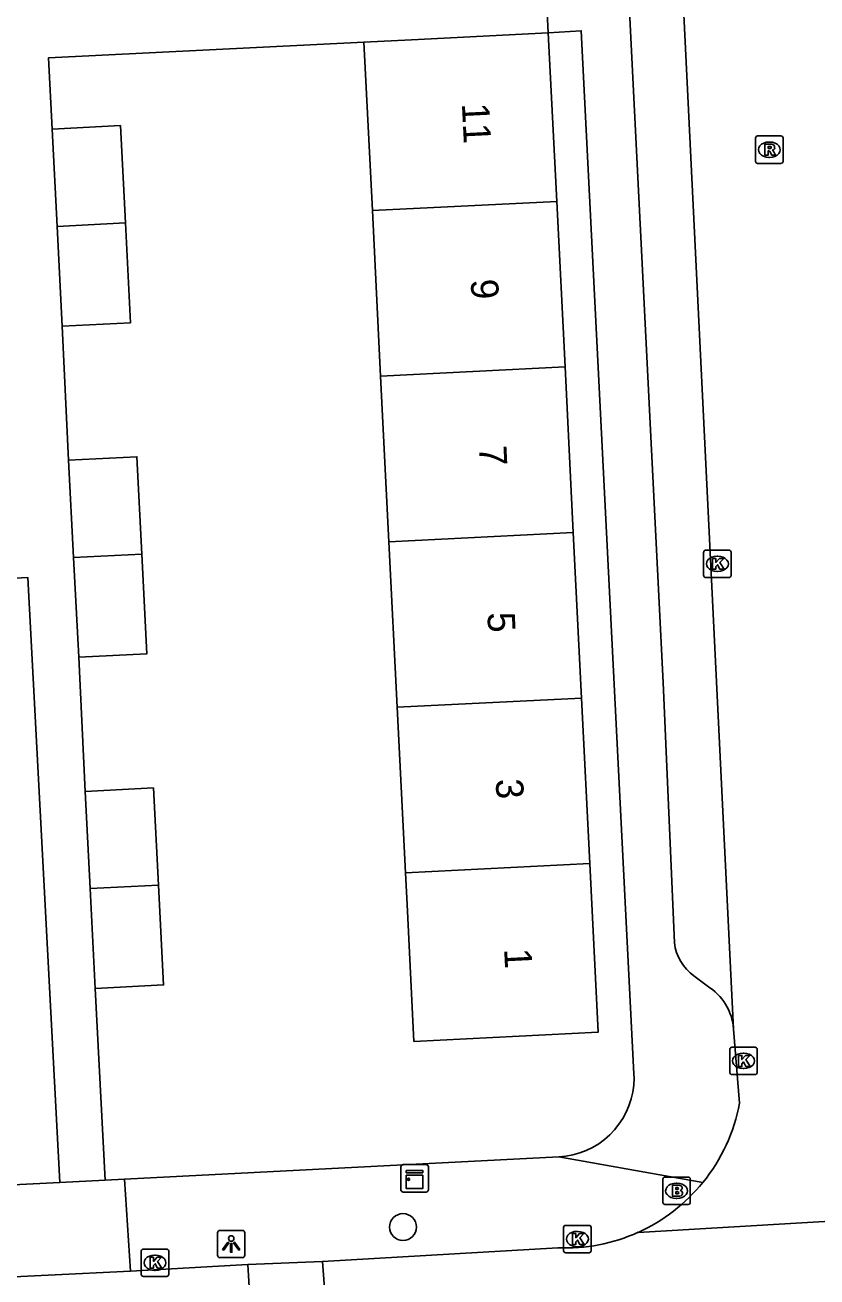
# Model space of a CAD drawing. Extents: x 161084 to 161928, y 385355 to 386522.
# Drawn here: x 161736.29 to 161765.19, y 385868.42 to 385914.11 of the extents above; entities that cross this region are included whole.
import ezdxf

# ---------------------------------------------------------------- set-up
doc = ezdxf.new("R2010")
doc.units = 0
for name, color, linetype in [('IMGEO_Boom', 7, 'Continuous'), ('IMGEO_Brandkraan', 7, 'Continuous'), ('IMGEO_Kast', 7, 'Continuous'), ('IMGEO_Kolk', 7, 'Continuous'), ('IMGEO_Lichtpunt', 7, 'Continuous'), ('IMGEO_Pand', 7, 'Continuous'), ('IMGEO_Pand_nummerreeks', 7, 'Continuous'), ('IMGEO_Rijbaan_lokaal_open', 7, 'Continuous'), ('IMGEO_Rioolput', 7, 'Continuous'), ('IMGEO_Voetpad_open', 7, 'Continuous')]:
    doc.layers.add(name, color=color, linetype=linetype)

msp = doc.modelspace()

# ---------------------------------------------------------------- linework, layer by layer
at = {"layer": 'IMGEO_Boom'}
msp.add_circle((161750.082, 385870.24), 0.489, dxfattribs=at)
at = {"layer": 'IMGEO_Brandkraan'}
for p, q in [((161759.569, 385871.138), (161759.569, 385871.99)), ((161759.644, 385872.064), (161760.496, 385872.064)), ((161760.057, 385871.844), (161760.082, 385871.844)), ((161760.57, 385871.99), (161760.57, 385871.138)), ((161760.496, 385871.064), (161759.644, 385871.064)), ((161760.08, 385871.284), (161760.055, 385871.284))]:
    msp.add_line(p, q, dxfattribs=at)
for points in [[(161759.569, 385871.138), (161759.569, 385871.99)], [(161759.644, 385872.064), (161760.496, 385872.064)], [(161760.57, 385871.99), (161760.57, 385871.138)], [(161759.917, 385871.764), (161759.917, 385871.364), (161760.13, 385871.364)], [(161760.148, 385871.764), (161759.917, 385871.764)], [(161760.096, 385871.683), (161760.042, 385871.683), (161760.042, 385871.607)], [(161760.042, 385871.607), (161760.095, 385871.607)], [(161760.104, 385871.531), (161760.042, 385871.531), (161760.042, 385871.45)], [(161760.042, 385871.45), (161760.104, 385871.45)], [(161760.496, 385871.064), (161759.644, 385871.064)]]:
    msp.add_lwpolyline(points, dxfattribs=at)
for centre, radius, start, end in [((161759.646, 385871.988), 0.0765, 91.552, 178.448), ((161759.646, 385871.988), 0.0765, 91.552, 178.448), ((161760.494, 385871.988), 0.0765, 1.552, 88.448), ((161760.494, 385871.988), 0.0765, 1.552, 88.448), ((161760.097, 385871.645), 0.0379, 267.8285, 90.9355), ((161760.105, 385871.49), 0.0404, 269.8759, 90.5077), ((161760.136, 385871.615), 0.251, 268.6676, 293.5347), ((161760.152, 385871.619), 0.145, 59.4692, 91.5367), ((161760.177, 385871.666), 0.0922, 285.5137, 58.1501), ((161760.182, 385871.474), 0.105, 301.3115, 78.989), ((161759.646, 385871.14), 0.0765, 181.552, 268.448), ((161759.646, 385871.14), 0.0765, 181.552, 268.448), ((161760.494, 385871.14), 0.0765, 271.552, 358.448), ((161760.494, 385871.14), 0.0765, 271.552, 358.448)]:
    msp.add_arc(centre, radius, start, end, dxfattribs=at)
for centre, major_axis, ratio, start_param, end_param in [((161760.056, 385871.564), (-0.387, 0.002), 0.722429, 4.712389, 7.853982), ((161760.081, 385871.564), (-0.39, 0.002), 0.717154, 1.570796, 4.712389)]:
    msp.add_ellipse(centre, major_axis=major_axis, ratio=ratio, start_param=start_param, end_param=end_param, dxfattribs=at)
at = {"layer": 'IMGEO_Kast'}
for p, q in [((161750.008, 385871.593), (161750.008, 385872.434)), ((161750.008, 385872.434), (161750.008, 385871.593)), ((161750.083, 385872.518), (161750.924, 385872.518)), ((161750.924, 385872.518), (161750.083, 385872.518)), ((161751.008, 385872.443), (161751.008, 385871.602)), ((161751.008, 385871.602), (161751.008, 385872.443)), ((161750.933, 385871.518), (161750.092, 385871.518)), ((161750.092, 385871.518), (161750.933, 385871.518))]:
    msp.add_line(p, q, dxfattribs=at)
for points in [[(161750.203, 385872.308), (161750.803, 385872.308), (161750.803, 385872.223), (161750.203, 385872.223), (161750.203, 385872.308)], [(161750.203, 385872.133), (161750.803, 385872.133), (161750.803, 385871.644), (161750.203, 385871.644), (161750.203, 385872.133)]]:
    msp.add_lwpolyline(points, dxfattribs=at)
msp.add_circle((161750.287, 385871.982), 0.0377, dxfattribs=at)
for centre, start, end in [((161750.086, 385872.44), 92.4484, 184.2845), ((161750.086, 385872.44), 92.4484, 184.2845), ((161750.93, 385872.44), 2.4484, 94.2845), ((161750.93, 385872.44), 2.4484, 94.2845), ((161750.086, 385871.596), 182.4484, 274.2845), ((161750.086, 385871.596), 182.4484, 274.2845), ((161750.93, 385871.596), 272.4484, 4.2845), ((161750.93, 385871.596), 272.4484, 4.2845)]:
    msp.add_arc(centre, 0.0779, start, end, dxfattribs=at)
at = {"layer": 'IMGEO_Kolk'}
for p, q in [((161761.057, 385894.02), (161761.057, 385894.872)), ((161761.132, 385894.946), (161761.984, 385894.946)), ((161761.545, 385894.726), (161761.57, 385894.726)), ((161762.058, 385894.872), (161762.058, 385894.02)), ((161761.984, 385893.946), (161761.132, 385893.946)), ((161761.568, 385894.166), (161761.543, 385894.166)), ((161762.009, 385875.879), (161762.009, 385876.731)), ((161762.084, 385876.805), (161762.936, 385876.805)), ((161762.497, 385876.585), (161762.522, 385876.585)), ((161763.01, 385876.731), (161763.01, 385875.879)), ((161762.52, 385876.025), (161762.495, 385876.025)), ((161762.936, 385875.805), (161762.084, 385875.805)), ((161755.946, 385869.376), (161755.946, 385870.228)), ((161756.021, 385870.302), (161756.873, 385870.302)), ((161756.434, 385870.082), (161756.459, 385870.082)), ((161756.947, 385870.228), (161756.947, 385869.376)), ((161740.529, 385868.51), (161740.529, 385869.362)), ((161740.604, 385869.436), (161741.456, 385869.436)), ((161741.017, 385869.216), (161741.042, 385869.216)), ((161741.53, 385869.362), (161741.53, 385868.51)), ((161756.873, 385869.302), (161756.021, 385869.302)), ((161756.457, 385869.522), (161756.432, 385869.522)), ((161741.04, 385868.656), (161741.015, 385868.656)), ((161741.456, 385868.436), (161740.604, 385868.436))]:
    msp.add_line(p, q, dxfattribs=at)
for points in [[(161761.057, 385894.02), (161761.057, 385894.872)], [(161761.132, 385894.946), (161761.984, 385894.946)], [(161762.058, 385894.872), (161762.058, 385894.02)], [(161761.378, 385894.646), (161761.501, 385894.646), (161761.501, 385894.495), (161761.631, 385894.646), (161761.795, 385894.646), (161761.649, 385894.495), (161761.802, 385894.246), (161761.65, 385894.246), (161761.565, 385894.41), (161761.501, 385894.343), (161761.501, 385894.246), (161761.378, 385894.246), (161761.378, 385894.646)], [(161761.984, 385893.946), (161761.132, 385893.946)], [(161762.009, 385875.879), (161762.009, 385876.731)], [(161762.084, 385876.805), (161762.936, 385876.805)], [(161762.33, 385876.505), (161762.453, 385876.505), (161762.453, 385876.354), (161762.583, 385876.505), (161762.747, 385876.505), (161762.601, 385876.354), (161762.754, 385876.105), (161762.602, 385876.105), (161762.517, 385876.269), (161762.453, 385876.202), (161762.453, 385876.105), (161762.33, 385876.105), (161762.33, 385876.505)], [(161763.01, 385876.731), (161763.01, 385875.879)], [(161762.936, 385875.805), (161762.084, 385875.805)], [(161755.946, 385869.376), (161755.946, 385870.228)], [(161756.021, 385870.302), (161756.873, 385870.302)], [(161756.267, 385870.002), (161756.39, 385870.002), (161756.39, 385869.851), (161756.52, 385870.002), (161756.684, 385870.002), (161756.538, 385869.851), (161756.691, 385869.602), (161756.539, 385869.602), (161756.454, 385869.766), (161756.39, 385869.699), (161756.39, 385869.602), (161756.267, 385869.602), (161756.267, 385870.002)], [(161756.947, 385870.228), (161756.947, 385869.376)], [(161740.529, 385868.51), (161740.529, 385869.362)], [(161740.604, 385869.436), (161741.456, 385869.436)], [(161740.85, 385869.136), (161740.973, 385869.136), (161740.973, 385868.985), (161741.103, 385869.136), (161741.267, 385869.136), (161741.121, 385868.985), (161741.274, 385868.736), (161741.122, 385868.736), (161741.037, 385868.9), (161740.973, 385868.833), (161740.973, 385868.736), (161740.85, 385868.736), (161740.85, 385869.136)], [(161741.53, 385869.362), (161741.53, 385868.51)], [(161756.873, 385869.302), (161756.021, 385869.302)], [(161741.456, 385868.436), (161740.604, 385868.436)]]:
    msp.add_lwpolyline(points, dxfattribs=at)
for centre, start, end in [((161761.134, 385894.87), 91.552, 178.448), ((161761.134, 385894.87), 91.552, 178.448), ((161761.982, 385894.87), 1.552, 88.448), ((161761.982, 385894.87), 1.552, 88.448), ((161761.134, 385894.022), 181.552, 268.448), ((161761.134, 385894.022), 181.552, 268.448), ((161761.982, 385894.022), 271.552, 358.448), ((161761.982, 385894.022), 271.552, 358.448), ((161762.086, 385876.729), 91.552, 178.448), ((161762.086, 385876.729), 91.552, 178.448), ((161762.934, 385876.729), 1.552, 88.448), ((161762.934, 385876.729), 1.552, 88.448), ((161762.086, 385875.881), 181.552, 268.448), ((161762.086, 385875.881), 181.552, 268.448), ((161762.934, 385875.881), 271.552, 358.448), ((161762.934, 385875.881), 271.552, 358.448), ((161756.023, 385870.226), 91.552, 178.448), ((161756.023, 385870.226), 91.552, 178.448), ((161756.871, 385870.226), 1.552, 88.448), ((161756.871, 385870.226), 1.552, 88.448), ((161740.606, 385869.36), 91.552, 178.448), ((161740.606, 385869.36), 91.552, 178.448), ((161741.454, 385869.36), 1.552, 88.448), ((161741.454, 385869.36), 1.552, 88.448), ((161756.023, 385869.378), 181.552, 268.448), ((161756.023, 385869.378), 181.552, 268.448), ((161756.871, 385869.378), 271.552, 358.448), ((161756.871, 385869.378), 271.552, 358.448), ((161740.606, 385868.512), 181.552, 268.448), ((161740.606, 385868.512), 181.552, 268.448), ((161741.454, 385868.512), 271.552, 358.448), ((161741.454, 385868.512), 271.552, 358.448)]:
    msp.add_arc(centre, 0.0765, start, end, dxfattribs=at)
for centre, major_axis, ratio, start_param, end_param in [((161761.544, 385894.446), (-0.387, 0.002), 0.722429, 4.712389, 7.853982), ((161761.569, 385894.446), (-0.39, 0.002), 0.717154, 1.570796, 4.712389), ((161762.496, 385876.305), (-0.387, 0.002), 0.722429, 4.712389, 7.853982), ((161762.521, 385876.305), (-0.39, 0.002), 0.717154, 1.570796, 4.712389), ((161756.433, 385869.802), (-0.387, 0.002), 0.722429, 4.712389, 7.853982), ((161756.458, 385869.802), (-0.39, 0.002), 0.717154, 1.570796, 4.712389), ((161741.016, 385868.936), (-0.387, 0.002), 0.722429, 4.712389, 7.853982), ((161741.041, 385868.936), (-0.39, 0.002), 0.717154, 1.570796, 4.712389)]:
    msp.add_ellipse(centre, major_axis=major_axis, ratio=ratio, start_param=start_param, end_param=end_param, dxfattribs=at)
at = {"layer": 'IMGEO_Lichtpunt'}
for p, q in [((161743.312, 385870.024), (161743.312, 385869.217)), ((161743.312, 385870.024), (161743.312, 385869.217)), ((161744.214, 385870.119), (161743.406, 385870.119)), ((161744.214, 385870.119), (161743.406, 385870.119)), ((161744.308, 385869.217), (161744.308, 385870.024)), ((161744.308, 385869.217), (161744.308, 385870.024)), ((161743.406, 385869.123), (161744.214, 385869.123)), ((161743.406, 385869.123), (161744.214, 385869.123))]:
    msp.add_line(p, q, dxfattribs=at)
for points in [[(161743.686, 385869.688), (161743.725, 385869.66), (161743.537, 385869.398), (161743.499, 385869.425), (161743.686, 385869.688)], [(161743.788, 385869.64), (161743.835, 385869.64), (161743.835, 385869.318), (161743.788, 385869.318), (161743.788, 385869.64)], [(161743.898, 385869.66), (161743.936, 385869.687), (161744.123, 385869.425), (161744.084, 385869.397), (161743.898, 385869.66)]]:
    msp.add_lwpolyline(points, dxfattribs=at)
msp.add_circle((161743.811, 385869.822), 0.0994, dxfattribs=at)
for centre, start, end in [((161743.406, 385870.024), 90, 180), ((161743.406, 385870.024), 90, 180), ((161744.214, 385870.024), 0, 90), ((161744.214, 385870.024), 0, 90), ((161743.406, 385869.217), 180, 270), ((161743.406, 385869.217), 180, 270), ((161744.214, 385869.217), 270, 0), ((161744.214, 385869.217), 270, 360)]:
    msp.add_arc(centre, 0.0946, start, end, dxfattribs=at)
at = {"layer": 'IMGEO_Pand'}
for points in [[(161748.656, 385913.489), (161750.394, 385913.576), (161755.387, 385913.825)], [(161748.656, 385913.489), (161748.963, 385907.337)], [(161755.694, 385907.674), (161755.387, 385913.825)], [(161737.272, 385910.311), (161739.766, 385910.439), (161739.947, 385906.886)], [(161737.454, 385906.761), (161737.272, 385910.311)], [(161755.694, 385907.674), (161748.963, 385907.337)], [(161755.996, 385901.632), (161755.694, 385907.674)], [(161748.963, 385907.337), (161749.265, 385901.295)], [(161737.454, 385906.761), (161739.947, 385906.886)], [(161737.64, 385903.12), (161737.454, 385906.761)], [(161739.947, 385906.886), (161740.133, 385903.248), (161737.64, 385903.12)], [(161749.265, 385901.295), (161755.996, 385901.632)], [(161756.298, 385895.59), (161755.996, 385901.632)], [(161749.265, 385901.295), (161749.567, 385895.253)], [(161737.876, 385898.227), (161740.37, 385898.355), (161740.551, 385894.802)], [(161738.058, 385894.677), (161737.876, 385898.227)], [(161749.567, 385895.253), (161756.298, 385895.59)], [(161756.6, 385889.547), (161756.298, 385895.59)], [(161749.567, 385895.253), (161749.869, 385889.21)], [(161738.058, 385894.677), (161740.551, 385894.802)], [(161738.244, 385891.036), (161738.058, 385894.677)], [(161740.551, 385894.802), (161740.737, 385891.164), (161738.244, 385891.036)], [(161749.869, 385889.21), (161756.6, 385889.547)], [(161750.171, 385883.168), (161749.869, 385889.21)], [(161756.6, 385889.547), (161756.902, 385883.505)], [(161738.48, 385886.142), (161740.974, 385886.27), (161741.155, 385882.717)], [(161738.662, 385882.592), (161738.48, 385886.142)], [(161750.171, 385883.168), (161750.229, 385882.011), (161750.478, 385877.017), (161757.209, 385877.354), (161756.902, 385883.505)], [(161756.902, 385883.505), (161750.171, 385883.168)], [(161738.662, 385882.592), (161741.155, 385882.717)], [(161738.848, 385878.951), (161738.662, 385882.592)], [(161741.155, 385882.717), (161741.341, 385879.079), (161738.848, 385878.951)]]:
    msp.add_lwpolyline(points, dxfattribs=at)
at = {"layer": 'IMGEO_Rijbaan_lokaal_open'}
for points in [[(161759.739, 385926.683), (161762.15, 385877.464)], [(161762.15, 385877.464), (161762.364, 385874.761)], [(161771.237, 385870.789), (161758.666, 385870.047)], [(161755.734, 385869.481), (161747.148, 385868.98)], [(161740.131, 385868.633), (161734.108, 385868.334)], [(161740.131, 385868.633), (161744.42, 385868.879)], [(161744.42, 385868.879), (161747.148, 385868.98)], [(161744.826, 385862.006), (161744.42, 385868.879)], [(161747.148, 385868.98), (161747.657, 385862.15)]]:
    msp.add_lwpolyline(points, dxfattribs=at)
for centre, radius, start, end in [((161756.001, 385875.944), 6.472, 321.006, 349.4714), ((161755.995, 385875.955), 6.484, 294.3251, 320.9571), ((161756.003, 385875.963), 6.487, 267.62, 294.2322)]:
    msp.add_arc(centre, radius, start, end, dxfattribs=at)
at = {"layer": 'IMGEO_Rioolput'}
for p, q in [((161762.953, 385909.136), (161762.953, 385909.988)), ((161763.028, 385910.062), (161763.88, 385910.062)), ((161763.441, 385909.842), (161763.466, 385909.842)), ((161763.954, 385909.988), (161763.954, 385909.136)), ((161763.464, 385909.282), (161763.439, 385909.282)), ((161763.88, 385909.062), (161763.028, 385909.062))]:
    msp.add_line(p, q, dxfattribs=at)
for points in [[(161762.953, 385909.136), (161762.953, 385909.988)], [(161763.028, 385910.062), (161763.88, 385910.062)], [(161763.542, 385909.76), (161763.29, 385909.762), (161763.29, 385909.362)], [(161763.954, 385909.988), (161763.954, 385909.136)], [(161763.29, 385909.362), (161763.414, 385909.362), (161763.414, 385909.524), (161763.425, 385909.524)], [(161763.468, 385909.681), (161763.414, 385909.681), (161763.414, 385909.6)], [(161763.414, 385909.6), (161763.466, 385909.6)], [(161763.472, 385909.495), (161763.543, 385909.362), (161763.683, 385909.362), (161763.618, 385909.488)], [(161763.88, 385909.062), (161763.028, 385909.062)]]:
    msp.add_lwpolyline(points, dxfattribs=at)
for centre, radius, start, end in [((161763.03, 385909.986), 0.0765, 91.552, 178.448), ((161763.03, 385909.986), 0.0765, 91.552, 178.448), ((161763.541, 385909.65), 0.109, 350.3612, 89.416), ((161763.878, 385909.986), 0.0765, 1.552, 88.448), ((161763.878, 385909.986), 0.0765, 1.552, 88.448), ((161763.424, 385909.471), 0.0533, 26.0293, 88.6989), ((161763.45, 385909.789), 0.19, 274.7715, 282.9687), ((161763.474, 385909.585), 0.0964, 77.0061, 93.1865), ((161763.488, 385909.642), 0.0378, 276.6634, 79.6772), ((161763.539, 385909.65), 0.112, 277.5842, 350.9817), ((161763.523, 385909.435), 0.108, 29.5134, 73.7905), ((161763.03, 385909.138), 0.0765, 181.552, 268.448), ((161763.03, 385909.138), 0.0765, 181.552, 268.448), ((161763.878, 385909.138), 0.0765, 271.552, 358.448), ((161763.878, 385909.138), 0.0765, 271.552, 358.448)]:
    msp.add_arc(centre, radius, start, end, dxfattribs=at)
for centre, major_axis, ratio, start_param, end_param in [((161763.44, 385909.562), (-0.387, 0.002), 0.722429, 4.712389, 7.853982), ((161763.465, 385909.562), (-0.39, 0.002), 0.717154, 1.570796, 4.712389)]:
    msp.add_ellipse(centre, major_axis=major_axis, ratio=ratio, start_param=start_param, end_param=end_param, dxfattribs=at)
at = {"layer": 'IMGEO_Voetpad_open'}
for points in [[(161759.989, 385880.611), (161759.573, 385890.115), (161758.105, 385919.488), (161757.909, 385923.327)], [(161755.387, 385913.825), (161755.314, 385915.315)], [(161755.387, 385913.825), (161756.587, 385913.9), (161758.512, 385875.827), (161758.516, 385875.679), (161758.504, 385875.421), (161758.469, 385875.166), (161758.411, 385874.915), (161758.331, 385874.67), (161758.23, 385874.433), (161758.108, 385874.206), (161757.966, 385873.991), (161757.805, 385873.79), (161757.627, 385873.603), (161757.433, 385873.434), (161757.225, 385873.282), (161757.004, 385873.149), (161756.772, 385873.037), (161756.531, 385872.946), (161756.283, 385872.877), (161756.03, 385872.83), (161755.773, 385872.806)], [(161737.272, 385910.311), (161737.138, 385912.912), (161748.656, 385913.489)], [(161737.876, 385898.227), (161737.64, 385903.12)], [(161728.302, 385893.516), (161736.388, 385893.942), (161737.561, 385871.869)], [(161738.48, 385886.142), (161738.244, 385891.036)], [(161761.181, 385879.043), (161760.701, 385879.407)], [(161739.208, 385871.954), (161738.848, 385878.951)], [(161755.773, 385872.806), (161739.911, 385871.99)], [(161761.031, 385871.871), (161755.773, 385872.806)], [(161733.907, 385871.68), (161737.561, 385871.869)], [(161737.561, 385871.869), (161739.208, 385871.954)], [(161739.208, 385871.954), (161739.911, 385871.99)], [(161739.911, 385871.99), (161740.131, 385868.633)]]:
    msp.add_lwpolyline(points, dxfattribs=at)
for centre, radius, start, end in [((161761.751, 385880.84), 1.777, 187.4154, 233.7815), ((161760.14, 385877.317), 2.015, 4.1697, 58.9035)]:
    msp.add_arc(centre, radius, start, end, dxfattribs=at)

# ---------------------------------------------------------------- texts
at = {"layer": 'IMGEO_Pand_nummerreeks'}
for s, rotation, p in [('11', 272.8588, (161752.231, 385911.243)), ('9', 272.86, (161752.552, 385904.819)), ('7', 272.86, (161752.856, 385898.74)), ('5', 272.86, (161753.159, 385892.662)), ('3', 272.86, (161753.463, 385886.583)), ('1', 272.86, (161753.773, 385880.391))]:
    msp.add_text(s, height=1, rotation=rotation, dxfattribs=at).set_placement(p)

doc.saveas('drawing.dxf')
